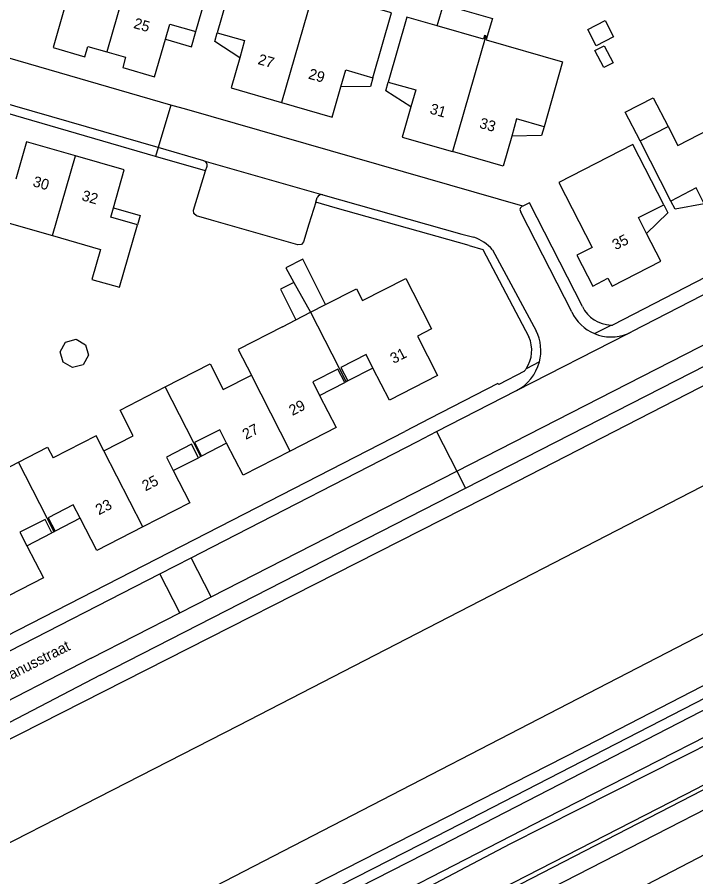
# Model space of a CAD drawing. Extents: x 194485 to 197793, y 468269 to 470822.
# Drawn here: x 196189.4 to 196265.7, y 469381 to 469477.6 of the extents above; entities that cross this region are included whole.
import ezdxf

# ---------------------------------------------------------------- set-up
doc = ezdxf.new("R2010")
doc.units = 0
for name, color, linetype in [('BGT begrenzing kruinlijn', 7, 'Continuous'), ('BGT begrenzing pand op maaiveld onder overbouw', 7, 'Continuous'), ('BGT grensvlak begroeid terreindeel', 7, 'Continuous'), ('BGT grensvlak begroeid terreindeel LR', 7, 'Continuous'), ('BGT grensvlak gebouwinstallatie plus 1', 7, 'Continuous'), ('BGT grensvlak overig bouwwerk uitbreiding populatie', 7, 'Continuous'), ('BGT grensvlak overig bouwwerk uitbreiding populatie LR', 7, 'Continuous'), ('BGT grensvlak pand deel overbouw', 7, 'Continuous'), ('BGT grensvlak pand op maaiveld', 7, 'Continuous'), ('BGT grensvlak pand op maaiveld LR', 7, 'Continuous'), ('BGT grensvlak waterdeel', 7, 'Continuous'), ('BGT grensvlak wegdeel', 7, 'Continuous'), ('BGT lijnelement scheiding geluidsscherm', 7, 'Continuous'), ('BGT lijnelement scheiding hek', 7, 'Continuous'), ('BGT lijnelement spoor trein', 7, 'Continuous'), ('BGT tekst huisnummerreeks', 7, 'Continuous'), ('BGT tekst openbare ruimte label weg', 7, 'Continuous')]:
    doc.layers.add(name, color=color, linetype=linetype)

msp = doc.modelspace()

# ---------------------------------------------------------------- linework, layer by layer
at = {"layer": 'BGT begrenzing kruinlijn'}
for p, q in [((196277.04, 469401.013), (196244.796, 469384.724)), ((196244.796, 469384.724), (196231.252, 469377.605))]:
    msp.add_line(p, q, dxfattribs=at)
msp.add_lwpolyline([(196422.81, 469472.81), (196400.88, 469461.31), (196384.809, 469453.085), (196369.664, 469445.267), (196355.778, 469438.058), (196339.557, 469429.445), (196329.071, 469423.871), (196313.82, 469415.918), (196296.902, 469407.236), (196282.434, 469399.816), (196265.842, 469390.957), (196242.271, 469378.877), (196221.872, 469368.239), (196204.707, 469359.35), (196190, 469351.57), (196173.079, 469342.814), (196159.267, 469335.567), (196146.402, 469328.858), (196126.976, 469318.718), (196114.523, 469312.368)], dxfattribs=at)
at = {"layer": 'BGT begrenzing pand op maaiveld onder overbouw'}
for points in [[(196229.42, 469438.187), (196228.643, 469439.7), (196225.826, 469438.253), (196226.602, 469436.741)], [(196226.246, 469436.558), (196225.47, 469438.071), (196222.652, 469436.625), (196223.429, 469435.112)], [(196212.975, 469429.747), (196212.199, 469431.259), (196209.381, 469429.813), (196210.158, 469428.301)], [(196209.802, 469428.118), (196209.026, 469429.63), (196206.207, 469428.184), (196206.983, 469426.671)], [(196196.53, 469421.306), (196195.754, 469422.818), (196192.936, 469421.372), (196193.712, 469419.86)], [(196193.357, 469419.677), (196192.58, 469421.189), (196189.762, 469419.743), (196190.538, 469418.23)]]:
    msp.add_lwpolyline(points, dxfattribs=at)
at = {"layer": 'BGT grensvlak begroeid terreindeel'}
msp.add_lwpolyline([(196101.703, 469352.077), (196148.982, 469376.415), (196189.718, 469397.082), (196244.28, 469424.773), (196294.799, 469450.711), (196319.955, 469461.225), (196325.635, 469460.574), (196330.416, 469459.066), (196336.331, 469450.827), (196335.594, 469441.797), (196332.805, 469437.677), (196309.117, 469424.483), (196254.752, 469396.436), (196203.571, 469370.326), (196157.978, 469346.542), (196115.584, 469324.949)], dxfattribs=at)
at = {"layer": 'BGT grensvlak begroeid terreindeel LR'}
msp.add_lwpolyline([(196506.25, 469520.56), (196506.247, 469520.559), (196503.8, 469519.072), (196501.376, 469517.8), (196501.356, 469517.789), (196497.977, 469516.996), (196483.657, 469509.899), (196425.132, 469479.549), (196392.647, 469462.346), (196346.77, 469438.444), (196317.097, 469422.889), (196296.522, 469412.31), (196294.606, 469411.294), (196279.594, 469403.334), (196248.752, 469387.61), (196221.84, 469373.731)], dxfattribs=at)
at = {"layer": 'BGT grensvlak gebouwinstallatie plus 1'}
for p, q in [((196257.759, 469466.924), (196260.921, 469468.542)), ((196260.921, 469468.542), (196262.575, 469465.31)), ((196259.437, 469463.702), (196257.759, 469466.924))]:
    msp.add_line(p, q, dxfattribs=at)
for points in [[(196236.635, 469476.612), (196237.328, 469479.031), (196242.838, 469477.452), (196242.263, 469475.445)], [(196206.094, 469475.118), (196209.043, 469474.274), (196209.532, 469475.975)], [(196214.45, 469473.032), (196211.65, 469474.864), (196211.922, 469475.826)], [(196229.416, 469470.779), (196229.135, 469469.819), (196225.811, 469469.75)], [(196233.676, 469467.511), (196230.878, 469469.317), (196231.143, 469470.281)], [(196248.645, 469465.277), (196248.37, 469464.316), (196245.017, 469464.235)], [(196262.109, 469456.518), (196262.559, 469455.625), (196260.165, 469453.3)], [(196266.64, 469456.637), (196263.367, 469456.041), (196262.9, 469456.925)], [(196200.264, 469456.194), (196203.284, 469455.316), (196202.979, 469454.258)]]:
    msp.add_lwpolyline(points, dxfattribs=at)
at = {"layer": 'BGT grensvlak overig bouwwerk uitbreiding populatie'}
for p, q in [((196253.556, 469476.219), (196255.51, 469477.218)), ((196255.51, 469477.218), (196256.456, 469475.366)), ((196254.502, 469474.367), (196253.556, 469476.219)), ((196256.456, 469475.366), (196254.502, 469474.367)), ((196221.539, 469450.4), (196219.634, 469449.437)), ((196224.107, 469445.32), (196221.539, 469450.4)), ((196219.634, 469449.437), (196220.544, 469447.806)), ((196220.544, 469447.806), (196219.022, 469447.037)), ((196219.022, 469447.037), (196220.758, 469443.601)), ((196194.283, 469440.019), (196194.888, 469441.086)), ((196194.888, 469441.086), (196196.07, 469441.412)), ((196196.07, 469441.412), (196197.137, 469440.807)), ((196194.609, 469438.837), (196194.283, 469440.019)), ((196197.137, 469440.807), (196197.463, 469439.625)), ((196197.463, 469439.625), (196196.858, 469438.558)), ((196195.676, 469438.232), (196194.609, 469438.837)), ((196196.858, 469438.558), (196195.676, 469438.232))]:
    msp.add_line(p, q, dxfattribs=at)
msp.add_lwpolyline([(196255.409, 469474.39), (196256.4, 469472.461), (196255.35, 469471.922), (196254.359, 469473.851), (196255.409, 469474.39)], dxfattribs=at)
at = {"layer": 'BGT grensvlak overig bouwwerk uitbreiding populatie LR'}
msp.add_line((196220.544, 469447.806), (196222.414, 469444.451), dxfattribs=at)
at = {"layer": 'BGT grensvlak pand deel overbouw'}
for p, q in [((196229.42, 469438.187), (196226.602, 469436.741)), ((196223.429, 469435.112), (196226.246, 469436.558)), ((196212.975, 469429.747), (196210.158, 469428.301)), ((196206.983, 469426.671), (196209.802, 469428.118)), ((196196.53, 469421.306), (196193.712, 469419.86)), ((196190.538, 469418.23), (196193.357, 469419.677))]:
    msp.add_line(p, q, dxfattribs=at)
at = {"layer": 'BGT grensvlak pand op maaiveld'}
for p, q in [((196242.11, 469475.489), (196242.263, 469475.445)), ((196259.437, 469463.702), (196262.575, 469465.31)), ((196262.9, 469456.925), (196259.437, 469463.702)), ((196222.414, 469444.451), (196224.107, 469445.32)), ((196220.758, 469443.601), (196222.414, 469444.451)), ((196219.257, 469442.831), (196220.758, 469443.601)), ((196226.424, 469436.65), (196226.246, 469436.558)), ((196226.602, 469436.741), (196226.424, 469436.65)), ((196210.066, 469428.254), (196209.802, 469428.118)), ((196210.158, 469428.301), (196210.066, 469428.254)), ((196193.607, 469419.806), (196193.357, 469419.677)), ((196193.712, 469419.86), (196193.607, 469419.806))]:
    msp.add_line(p, q, dxfattribs=at)
for points in [[(196209.532, 469475.975), (196211.8, 469483.866), (196208.773, 469484.729), (196208.551, 469483.95), (196206.462, 469484.545), (196205.5, 469481.169), (196204.944, 469481.328), (196204.972, 469481.424), (196201.968, 469482.28)], [(196217.44, 469482.145), (196214.014, 469483.132), (196211.922, 469475.826)], [(196229.416, 469470.779), (196231.514, 469478.084), (196222.931, 469480.557), (196223.066, 469480.974), (196222.908, 469481.018)], [(196194.684, 469478.387), (196193.478, 469474.177), (196197.052, 469473.153), (196197.382, 469474.307), (196199.509, 469473.698)], [(196206.094, 469475.118), (196206.582, 469476.82), (196209.532, 469475.975)], [(196236.635, 469476.612), (196233.245, 469477.584), (196231.143, 469470.281)], [(196211.922, 469475.826), (196215.001, 469474.955), (196214.45, 469473.032)], [(196242.11, 469475.489), (196241.956, 469475.533), (196241.838, 469475.121), (196236.635, 469476.612)], [(196199.509, 469473.698), (196201.636, 469473.088), (196201.305, 469471.934), (196204.888, 469470.908), (196206.094, 469475.118)], [(196242.263, 469475.445), (196242.145, 469475.033), (196250.73, 469472.572), (196248.645, 469465.277)], [(196214.45, 469473.032), (196213.481, 469469.648), (196219.162, 469468.012)], [(196225.811, 469469.75), (196226.363, 469471.672), (196229.416, 469470.779)], [(196231.143, 469470.281), (196234.229, 469469.433), (196233.676, 469467.511)], [(196219.162, 469468.012), (196224.842, 469466.376), (196225.811, 469469.75)], [(196262.575, 469465.31), (196263.681, 469463.195), (196268.486, 469465.658), (196267.197, 469468.17), (196267.339, 469468.244)], [(196233.676, 469467.511), (196232.703, 469464.128), (196238.354, 469462.495)], [(196248.645, 469465.277), (196245.564, 469466.159), (196245.017, 469464.235)], [(196245.017, 469464.235), (196244.054, 469460.847), (196238.354, 469462.495)], [(196195.992, 469462.011), (196190.502, 469463.589), (196189.295, 469459.389)], [(196262.109, 469456.518), (196258.622, 469463.305), (196250.296, 469459.008)], [(196200.264, 469456.194), (196201.483, 469460.432), (196195.992, 469462.011)], [(196250.296, 469459.008), (196254.04, 469451.736), (196252.313, 469450.864), (196254.113, 469447.378), (196255.82, 469448.278), (196256.282, 469447.38), (196261.769, 469450.178), (196260.165, 469453.3)], [(196266.64, 469456.637), (196265.73, 469458.418), (196262.9, 469456.925)], [(196260.165, 469453.3), (196259.251, 469455.079), (196262.109, 469456.518)], [(196202.979, 469454.258), (196199.957, 469455.127), (196200.264, 469456.194)], [(196184.396, 469453.046), (196187.326, 469452.204), (196188.019, 469454.616), (196193.42, 469453.063)], [(196193.42, 469453.063), (196198.808, 469451.513), (196197.853, 469448.119), (196200.961, 469447.265), (196202.979, 469454.258)], [(196228.255, 469445.768), (196233.106, 469448.258), (196233.907, 469446.697)], [(196224.107, 469445.32), (196227.572, 469447.099), (196228.255, 469445.768)], [(196233.907, 469446.697), (196235.997, 469442.589), (196234.412, 469441.775), (196236.682, 469437.351), (196231.274, 469434.575), (196229.42, 469438.187)], [(196219.257, 469442.831), (196214.276, 469440.274), (196215.76, 469437.383)], [(196206.06, 469436.058), (196211.112, 469438.651), (196212.596, 469435.759), (196215.76, 469437.383)], [(196199.199, 469428.883), (196202.492, 469430.573), (196201.008, 469433.465), (196206.06, 469436.058)], [(196223.429, 469435.112), (196225.283, 469431.5), (196220.136, 469428.858)], [(196199.199, 469428.883), (196198.331, 469430.574), (196193.48, 469428.084)], [(196220.136, 469428.858), (196214.829, 469426.135), (196212.975, 469429.747)], [(196189.602, 469427.61), (196192.864, 469429.284), (196193.48, 469428.084)], [(196182.825, 469420.479), (196187.823, 469423.044), (196186.339, 469425.935), (196189.602, 469427.61)], [(196206.983, 469426.671), (196208.837, 469423.059), (196203.574, 469420.358)], [(196203.574, 469420.358), (196198.384, 469417.694), (196196.53, 469421.306)], [(196190.538, 469418.23), (196192.392, 469414.618), (196187.201, 469411.954)]]:
    msp.add_lwpolyline(points, dxfattribs=at)
at = {"layer": 'BGT grensvlak pand op maaiveld LR'}
for p, q in [((196201.968, 469482.28), (196199.509, 469473.698)), ((196222.908, 469481.018), (196219.162, 469468.012)), ((196242.11, 469475.489), (196238.354, 469462.495)), ((196193.42, 469453.063), (196195.992, 469462.011)), ((196222.414, 469444.451), (196226.424, 469436.65)), ((196220.136, 469428.858), (196215.76, 469437.383)), ((196210.066, 469428.254), (196206.06, 469436.058)), ((196203.574, 469420.358), (196199.199, 469428.883)), ((196193.607, 469419.806), (196189.602, 469427.61))]:
    msp.add_line(p, q, dxfattribs=at)
at = {"layer": 'BGT grensvlak waterdeel'}
msp.add_line((196292.435, 469421.72), (196209.258, 469378.739), dxfattribs=at)
msp.add_lwpolyline([(196168.615, 469374.689), (196214.31, 469398.04), (196281.7, 469432.78)], dxfattribs=at)
at = {"layer": 'BGT grensvlak wegdeel'}
for p, q in [((196206.703, 469467.726), (196165.13, 469479.758)), ((196204.976, 469461.95), (196160.532, 469474.818)), ((196205.276, 469462.955), (196163.744, 469474.96)), ((196206.703, 469467.726), (196205.276, 469462.955)), ((196205.276, 469462.955), (196204.976, 469461.95)), ((196210.436, 469461.463), (196205.276, 469462.955)), ((196210.606, 469460.32), (196204.976, 469461.95)), ((196210.436, 469461.463), (196223.779, 469457.646)), ((196210.606, 469460.32), (196210.777, 469460.842)), ((196223.779, 469457.646), (196239.389, 469453.238)), ((196222.988, 469456.804), (196223.165, 469457.32)), ((196251.753, 469444.49), (196246.041, 469455.7)), ((196239.389, 469453.238), (196240.741, 469452.88)), ((196242.863, 469451.468), (196247.761, 469442.377)), ((196254.297, 469442.055), (196256.166, 469443.018)), ((196256.166, 469443.018), (196256.345, 469443.018)), ((196245.542, 469435.656), (196258.008, 469442.043)), ((196248.114, 469438.869), (196246.637, 469438.107)), ((196236.567, 469431.041), (196245.542, 469435.656)), ((196234.43, 469429.942), (196236.567, 469431.041)), ((196236.567, 469431.041), (196238.826, 469426.604)), ((196211.241, 469412.489), (196238.826, 469426.604)), ((196238.826, 469426.604), (196239.807, 469424.677)), ((196198.776, 469403.703), (196239.807, 469424.677)), ((196205.468, 469415.057), (196209, 469416.868)), ((196211.241, 469412.489), (196209, 469416.868)), ((196168.786, 469396.252), (196205.468, 469415.057)), ((196207.707, 469410.68), (196205.468, 469415.057)), ((196207.707, 469410.68), (196211.241, 469412.489)), ((196197.748, 469405.584), (196207.707, 469410.68))]:
    msp.add_line(p, q, dxfattribs=at)
for points in [[(196342.873, 469487.457), (196342.05, 469487.05), (196270.345, 469450.226), (196256.345, 469443.018)], [(196246.255, 469456.354), (196208.491, 469467.208), (196206.703, 469467.726)], [(196307.054, 469467.211), (196297.118, 469462.118), (196287.375, 469457.101), (196258.481, 469442.266)], [(196239.807, 469424.677), (196271.924, 469441.094), (196314.66, 469463.1), (196314.781, 469463.162), (196316.394, 469463.993)], [(196238.826, 469426.604), (196270.897, 469443.015), (196309.326, 469462.785)], [(196409.469, 469463.049), (196382.356, 469448.946), (196372.229, 469443.5), (196371.023, 469443.601), (196370.688, 469443.955), (196363.266, 469439.96), (196363.293, 469439.932), (196363.417, 469439.579), (196363.271, 469439.036), (196309.834, 469411.017), (196309.436, 469410.862), (196308.984, 469410.83), (196308.142, 469411.123), (196300.934, 469407.295), (196300.934, 469407.251), (196300.824, 469406.757), (196300.466, 469406.275), (196282.939, 469396.929), (196246.558, 469378.253)], [(196222.988, 469456.804), (196222.223, 469454.329), (196221.613, 469452.358), (196221.374, 469452.066), (196220.999, 469452.025), (196211.274, 469454.787), (196209.584, 469455.298), (196209.288, 469455.541), (196209.251, 469455.923), (196210.606, 469460.32)], [(196054.778, 469290.488), (196148.78, 469339.572), (196237.031, 469384.568), (196312.41, 469423.387), (196336.613, 469435.946), (196340.191, 469437.821), (196376.032, 469456.611)], [(196240.216, 469451.937), (196225.173, 469456.176), (196222.988, 469456.804)], [(196252.948, 469445.094), (196246.994, 469456.733), (196246.255, 469456.354)], [(196240.216, 469451.937), (196241.765, 469451.492), (196246.939, 469441.672)], [(196246.45, 469437.852), (196243.55, 469436.327), (196243.453, 469436.449), (196235.813, 469432.521), (196232.99, 469431.069)], [(196333.104, 469435.83), (196332.022, 469435.25), (196321.246, 469429.477), (196307.152, 469421.927), (196236.525, 469385.556), (196148.277, 469340.561), (196054.95, 469292.013), (196030.872, 469280.903)], [(196162.855, 469396.38), (196163.36, 469396.324), (196163.736, 469396.666), (196165.569, 469396.479), (196213.594, 469421.104), (196232.99, 469431.069)], [(196209, 469416.868), (196211.398, 469418.097), (196234.43, 469429.942)], [(196197.748, 469405.584), (196171.278, 469391.962), (196135.05, 469373.358)], [(196198.776, 469403.703), (196172.388, 469389.958), (196124.041, 469365.138), (196079.31, 469342.254)]]:
    msp.add_lwpolyline(points, dxfattribs=at)
for centre, radius, start, end in [((196210.286, 469460.977), 0.509, 344.6775, 72.86614), ((196223.648, 469457.151), 0.512, 75.22836, 160.7033), ((196246.338, 469455.965), 0.398, 102.04553, 221.7165), ((196239.199, 469448.262), 4.869, 41.18675, 71.53287), ((196256.258, 469446.693), 3.676, 205.77868, 268.56748), ((196256.16, 469446.547), 4.863, 205.02703, 247.4812), ((196243.236, 469440.15), 5.044, 345.28791, 26.20443), ((196256.167, 469446.543), 4.862, 247.37874, 292.25071), ((196256.147, 469446.603), 4.925, 292.1987, 298.28519), ((196243.579, 469440.161), 3.684, 326.10507, 24.21072), ((196243.231, 469440.142), 5.046, 297.25418, 345.39141), ((196243.073, 469440.525), 4.307, 321.64237, 325.84996)]:
    msp.add_arc(centre, radius, start, end, dxfattribs=at)
at = {"layer": 'BGT lijnelement scheiding geluidsscherm'}
msp.add_lwpolyline([(196042.672, 469274.532), (196079.864, 469293.737), (196127.163, 469318.3), (196229.314, 469371.645), (196281.977, 469398.768), (196384.691, 469452.702), (196509.237, 469517.685), (196513.346, 469516.759), (196516.873, 469518.537)], dxfattribs=at)
at = {"layer": 'BGT lijnelement scheiding hek'}
msp.add_lwpolyline([(196294.606, 469411.294), (196279.594, 469403.334), (196248.752, 469387.61), (196221.84, 469373.731), (196094.725, 469308.648), (196060.164, 469290.825), (196048.271, 469285.006), (196040.945, 469281.938)], dxfattribs=at)
at = {"layer": 'BGT lijnelement spoor trein'}
msp.add_lwpolyline([(196038.411, 469265.15), (196046.503, 469269.193), (196063.51, 469277.835), (196167.83, 469332.093), (196203.889, 469350.951), (196284.969, 469393.042), (196353.793, 469429.07), (196524.887, 469518.101)], dxfattribs=at)

# ---------------------------------------------------------------- texts
at = {"layer": 'BGT tekst huisnummerreeks'}
for s, rotation, p in [('25', 344, (196202.437, 469476.395)), ('27', 343.9, (196216.403, 469472.345)), ('29', 343.9, (196222.083, 469470.71)), ('31', 343.9, (196235.725, 469466.793)), ('33', 343.9, (196241.29, 469465.185)), ('30', 344, (196191.119, 469458.625)), ('32', 344, (196196.613, 469457.045)), ('35', 27, (196256.68, 469451.399)), ('31', 27.2, (196231.733, 469438.633)), ('29', 27.2, (196220.361, 469432.795)), ('27', 27.2, (196215.135, 469430.113)), ('25', 27.2, (196203.854, 469424.323)), ('23', 27.2, (196198.631, 469421.643))]:
    msp.add_text(s, height=1.2, rotation=rotation, dxfattribs=at).set_placement(p)
at = {"layer": 'BGT tekst openbare ruimte label weg'}
msp.add_text('Vulcanusstraat', height=1.2, rotation=27, dxfattribs=at).set_placement((196186.052, 469401.759))

doc.saveas('drawing.dxf')
